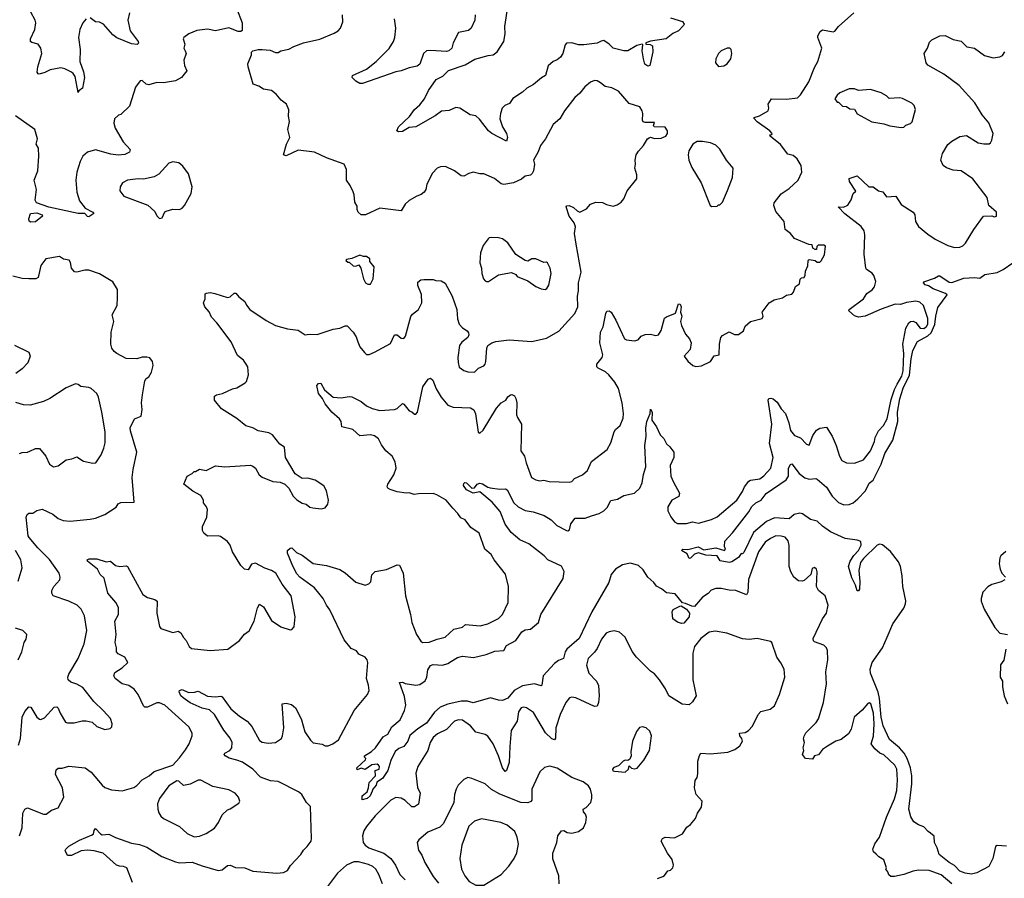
# Model space of a CAD drawing. Extents: x 2057697 to 2160550, y 827490 to 1016834.
# Tile 448 of 509: x 2103955 to 2111339, y 1001507 to 1007949. Entities that reach past the tile are written whole.
import ezdxf

# ---------------------------------------------------------------- set-up
doc = ezdxf.new("R2010")
doc.units = 0

msp = doc.modelspace()

# ---------------------------------------------------------------- linework, layer by layer
at = {"layer": '0CON20XD'}
for points in [[(2108835, 1007962), (2108926.7, 1007935), (2108938.8, 1007915), (2108934, 1007905), (2108895.6, 1007864.4), (2108853.8, 1007845), (2108803.3, 1007805), (2108685, 1007787.3), (2108650, 1007775), (2108650, 1007765), (2108682.3, 1007762.3), (2108701.9, 1007751.9), (2108702.6, 1007707.4), (2108680, 1007605), (2108665, 1007600.8), (2108644.6, 1007614.6), (2108634.4, 1007655), (2108622.7, 1007715), (2108629.1, 1007759.1), (2108624.2, 1007764.2), (2108584.4, 1007755.6), (2108515, 1007714), (2108485, 1007713.8), (2108405, 1007736.2), (2108376.7, 1007765), (2108335, 1007792), (2108315, 1007788.8), (2108285, 1007772.9), (2108185, 1007760), (2108145, 1007758.8), (2108095, 1007773.8), (2108055, 1007772.5), (2108045, 1007760), (2108027.5, 1007695), (2108011.7, 1007668.3), (2107985, 1007648), (2107955, 1007635.8), (2107918.3, 1007601.7), (2107899.5, 1007530.5), (2107867.6, 1007512.4), (2107808.8, 1007461.2), (2107758.8, 1007435), (2107725, 1007404.3), (2107652.7, 1007357.3), (2107629.3, 1007320.7), (2107593.8, 1007305), (2107574.5, 1007285.5), (2107560.6, 1007245), (2107555.8, 1007205), (2107576.7, 1007145), (2107606.5, 1007095), (2107612.5, 1007065), (2107605, 1007037.5), (2107495.5, 1007095.5), (2107470.8, 1007115), (2107403.2, 1007203.2), (2107375, 1007226.2), (2107332.5, 1007235), (2107255, 1007284.4), (2107225, 1007290.5), (2107175, 1007267.5), (2107118.3, 1007261.7), (2107071.8, 1007228.2), (2106925, 1007143.8), (2106875, 1007138.8), (2106825, 1007110.8), (2106795, 1007106.2), (2106783.8, 1007115), (2106796.2, 1007145), (2106877.7, 1007222.3), (2106915.5, 1007274.5), (2106955, 1007309.2), (2106990, 1007355), (2107021.7, 1007418.3), (2107078.9, 1007501.1), (2107128.8, 1007525), (2107172.1, 1007567.9), (2107295, 1007610), (2107367.5, 1007652.5), (2107468.8, 1007678.8), (2107505, 1007685.6), (2107535, 1007707.1), (2107586.5, 1007785), (2107596.2, 1007843.8), (2107592.7, 1007897.3), (2107615.6, 1008045)], [(2105582.2, 1008035), (2105624, 1007925), (2105623.6, 1007866.4), (2105615, 1007860), (2105595, 1007860), (2105525, 1007888), (2105425, 1007864), (2105365, 1007877.1), (2105285, 1007867.1), (2105225, 1007843.8), (2105187.5, 1007815), (2105182.5, 1007805), (2105193.8, 1007765), (2105186.7, 1007735), (2105196, 1007716), (2105203.3, 1007695), (2105187.5, 1007645), (2105192.5, 1007605), (2105210, 1007565), (2105169.2, 1007515), (2105125, 1007490.5), (2105035, 1007474.5), (2104985, 1007477.1), (2104925, 1007458.8), (2104905, 1007463.8), (2104875, 1007493.3), (2104859.3, 1007490.7), (2104825, 1007442.5), (2104779.8, 1007300.2), (2104715, 1007236.7), (2104697.5, 1007232.5), (2104666.2, 1007205), (2104662.4, 1007172.4), (2104671.2, 1007135), (2104732, 1007032), (2104783.8, 1006975), (2104778.8, 1006955), (2104745, 1006936.9), (2104695, 1006932.8), (2104639.3, 1006939.3), (2104525, 1006971.5), (2104465, 1006955.6), (2104430, 1006925), (2104408.1, 1006885), (2104384.4, 1006805), (2104377.1, 1006745), (2104384.4, 1006655), (2104405, 1006588.8), (2104445.5, 1006535.5), (2104505, 1006505.6), (2104512, 1006495), (2104475, 1006470.5), (2104465, 1006471.4), (2104445, 1006494.4), (2104394.1, 1006494.1), (2104175, 1006541.6), (2104081.4, 1006575), (2104071.1, 1006595), (2104081.1, 1006675), (2104064.3, 1006745), (2104092.7, 1006815), (2104099.1, 1006925), (2104095.5, 1006985), (2104078.8, 1007015), (2104089.4, 1007055), (2104070, 1007125), (2103925, 1007226.9)], [(2104455, 1007955.6), (2104428.1, 1007925), (2104405.5, 1007875), (2104397.3, 1007815), (2104410, 1007725), (2104407.6, 1007635), (2104435, 1007556.7), (2104442.2, 1007515), (2104426.2, 1007433.8), (2104400, 1007415), (2104395, 1007402.5), (2104371.8, 1007521.8), (2104357.1, 1007545), (2104343.9, 1007553.9), (2104295, 1007580.8), (2104265, 1007587.5), (2104185, 1007572.2), (2104145, 1007553.5), (2104100.8, 1007540.8), (2104092.9, 1007542.9), (2104086, 1007555), (2104091.8, 1007595), (2104121.1, 1007695), (2104114.4, 1007735), (2104095, 1007764), (2104046.8, 1007776.8), (2104035.7, 1007785.7), (2104036.7, 1007805), (2104068.9, 1007875), (2104076.9, 1007925), (2104072.5, 1007945), (2104040, 1008005)], [(2104780, 1008000), (2104765.4, 1007945), (2104782.7, 1007865), (2104844.4, 1007785), (2104847.5, 1007772.5), (2104837.2, 1007762.8), (2104795, 1007766.4), (2104685, 1007812.5), (2104654, 1007835), (2104585, 1007915.3), (2104555, 1007931.1), (2104523.6, 1007933.6), (2104485, 1007962.5)], [(2105725, 1003872), (2105695, 1003863.8), (2105668.3, 1003821.7), (2105642.5, 1003825), (2105615, 1003853.3), (2105550.6, 1003955), (2105534, 1004005), (2105515, 1004033.8), (2105460.9, 1004070.9), (2105445, 1004075.7), (2105365, 1004074.2), (2105336.2, 1004095), (2105326.2, 1004115), (2105326, 1004145), (2105358, 1004215), (2105363.3, 1004275), (2105356.7, 1004295), (2105334.1, 1004324.1), (2105333.3, 1004345), (2105315, 1004380), (2105255, 1004411.2), (2105187.5, 1004465), (2105212.5, 1004525), (2105250, 1004545), (2105265, 1004560), (2105275, 1004560), (2105303, 1004577), (2105355, 1004567.5), (2105425, 1004601.2), (2105495, 1004594.2), (2105686.1, 1004606.1), (2105705, 1004600), (2105723.3, 1004585), (2105751.2, 1004535), (2105775, 1004516.2), (2105855, 1004483.3), (2105909.3, 1004479.3), (2105945, 1004463.3), (2105973.3, 1004435), (2106006.2, 1004375), (2106035, 1004346.2), (2106075, 1004321.2), (2106103.9, 1004313.9), (2106132.3, 1004292.3), (2106153, 1004287), (2106215, 1004278.8), (2106245, 1004286.7), (2106265.9, 1004314.1), (2106272, 1004345), (2106256.9, 1004415), (2106235, 1004452), (2106170, 1004495), (2106115, 1004508), (2106075, 1004506.2), (2106021.7, 1004541.7), (2105948.6, 1004665), (2105942.3, 1004742.3), (2105906.7, 1004765), (2105852.5, 1004835), (2105825, 1004848), (2105745, 1004864), (2105705, 1004886.2), (2105650.3, 1004900.3), (2105585, 1004956.2), (2105469.7, 1005029.7), (2105416, 1005095), (2105416.4, 1005123.6), (2105432.5, 1005135), (2105477.5, 1005145), (2105551.2, 1005178.8), (2105585, 1005186.2), (2105647, 1005223), (2105656.7, 1005235), (2105671.2, 1005285), (2105665.8, 1005345), (2105655, 1005363.3), (2105633.3, 1005395), (2105588.3, 1005428.3), (2105540.9, 1005530.9), (2105435, 1005673.8), (2105395, 1005716.7), (2105375.7, 1005755.7), (2105344, 1005795), (2105333.3, 1005825), (2105346.2, 1005855), (2105347.5, 1005892.5), (2105355, 1005897.5), (2105385, 1005901.2), (2105420, 1005895), (2105515, 1005863.3), (2105535, 1005870), (2105564.1, 1005895.9), (2105575.9, 1005895.9), (2105598.3, 1005868.3), (2105643.3, 1005835), (2105656.4, 1005806.4), (2105682.5, 1005775), (2105805, 1005691.2), (2105875, 1005653.8), (2105965, 1005630), (2106045, 1005620), (2106095, 1005583.8), (2106125, 1005588.8), (2106185, 1005586.2), (2106305, 1005628), (2106356.1, 1005633.9), (2106395, 1005651.2), (2106411.7, 1005651.7), (2106456.7, 1005605), (2106479.5, 1005569.5), (2106492, 1005532), (2106506.2, 1005495), (2106540.5, 1005450.5), (2106555, 1005437.5), (2106575, 1005436.7), (2106616.8, 1005453.2), (2106735, 1005519.2), (2106765, 1005583.8), (2106785, 1005583.8), (2106815, 1005560), (2106835, 1005556.2), (2106848, 1005575), (2106887.6, 1005722.4), (2106900.7, 1005739.3), (2106946.4, 1005773.6), (2106970.8, 1005825), (2106967.6, 1005887.6), (2106940.8, 1005955), (2106941.7, 1005978.3), (2106964.1, 1005995.9), (2106985, 1005998.8), (2107055, 1005998.8), (2107075, 1005991.2), (2107115, 1005989.2), (2107145, 1005972), (2107198.1, 1005875), (2107232.5, 1005775), (2107238.1, 1005705), (2107250.6, 1005665), (2107275, 1005636), (2107312, 1005615), (2107320.3, 1005600.3), (2107322.9, 1005585), (2107316.3, 1005563.7), (2107270.2, 1005529.8), (2107253.1, 1005505), (2107240, 1005415), (2107243.1, 1005376.9), (2107252, 1005342), (2107285.6, 1005315.6), (2107315, 1005305.7), (2107365.5, 1005304.5), (2107395, 1005334), (2107435, 1005352), (2107445.5, 1005364.5), (2107451.9, 1005385), (2107458.6, 1005485), (2107466.9, 1005503.1), (2107496.5, 1005523.5), (2107525, 1005534.4), (2107625, 1005545.7), (2107795, 1005533.1), (2107905, 1005558.9), (2107998.3, 1005611.7), (2108118.6, 1005745), (2108141.8, 1005795), (2108139.1, 1005875), (2108146, 1005915), (2108146.4, 1005975), (2108165.3, 1006055), (2108127.3, 1006265), (2108117.1, 1006345), (2108122.7, 1006395), (2108114, 1006424), (2108077.1, 1006475), (2108053.3, 1006545), (2108057.5, 1006552.5), (2108075, 1006553.8), (2108109.7, 1006539.7), (2108135, 1006513.8), (2108155, 1006503.8), (2108205, 1006530), (2108235.9, 1006564.1), (2108275, 1006578.8), (2108325, 1006577.5), (2108355, 1006562.5), (2108405, 1006550), (2108435, 1006560), (2108465, 1006580), (2108486.7, 1006605), (2108511.2, 1006665), (2108582.5, 1006755), (2108583.3, 1006785), (2108567.5, 1006835), (2108573.3, 1006865), (2108570, 1006895), (2108577.5, 1006935), (2108595, 1006962.5), (2108632.5, 1007005), (2108662.5, 1007055), (2108675, 1007063.3), (2108685, 1007066.7), (2108715, 1007056.2), (2108765, 1007060), (2108800, 1007075), (2108812.5, 1007095), (2108812.5, 1007115), (2108795, 1007142.5), (2108713.6, 1007143.6), (2108707.5, 1007155), (2108715, 1007177.5), (2108645, 1007176.2), (2108632, 1007182), (2108626.7, 1007195), (2108628.8, 1007245), (2108623.8, 1007265), (2108605, 1007293.8), (2108525, 1007319.2), (2108445, 1007412.5), (2108395, 1007438.6), (2108345, 1007446.9), (2108311.2, 1007475), (2108285, 1007490), (2108265, 1007492.5), (2108235, 1007479.2), (2108193.8, 1007445), (2108155, 1007396.2), (2108118, 1007365), (2108040.6, 1007265), (2108005.9, 1007204.1), (2107955, 1007162), (2107897.5, 1007055), (2107860, 1007005), (2107842.9, 1006957.1), (2107808.8, 1006895), (2107817.1, 1006865), (2107809.3, 1006815), (2107799.7, 1006795), (2107785, 1006781.9), (2107745, 1006774.8), (2107718.6, 1006751.4), (2107658.5, 1006725), (2107585, 1006711.1), (2107565, 1006717.9), (2107515, 1006758.1), (2107435, 1006793.1), (2107405, 1006792.5), (2107355, 1006804.2), (2107324.2, 1006795.8), (2107285, 1006774.2), (2107265, 1006776), (2107215, 1006814), (2107148.3, 1006848.3), (2107110, 1006845), (2107085, 1006833.8), (2107051.7, 1006798.3), (2107009.2, 1006715), (2107000.8, 1006675), (2106988.8, 1006655), (2106965, 1006636.2), (2106934.2, 1006625.8), (2106875, 1006591.2), (2106846.2, 1006565), (2106815.7, 1006514.3), (2106655, 1006534), (2106547.5, 1006485), (2106515, 1006484.2), (2106494.4, 1006504.4), (2106486, 1006525), (2106485, 1006550), (2106468.8, 1006578.8), (2106464.3, 1006634.3), (2106456.8, 1006656.8), (2106434, 1006705), (2106406, 1006745), (2106406, 1006825), (2106387.5, 1006865), (2106255, 1006911.2), (2106165, 1006954.2), (2106145, 1006957.5), (2106045, 1006970), (2105955, 1006926.2), (2105933.8, 1006933.8), (2105956.2, 1007015), (2105981.2, 1007065), (2105966.7, 1007125), (2105980, 1007185), (2105972.5, 1007225), (2105973, 1007273), (2105957.5, 1007315), (2105917.5, 1007345), (2105879.5, 1007389.5), (2105845, 1007416.7), (2105785, 1007426.7), (2105749.5, 1007449.5), (2105707.5, 1007465), (2105668, 1007595), (2105666.4, 1007616.4), (2105693.3, 1007685), (2105693.3, 1007705), (2105704.1, 1007715.9), (2105745, 1007726), (2105773.9, 1007726.1), (2105835, 1007719.2), (2105875, 1007702.9), (2105895, 1007701.4), (2105915, 1007714.3), (2105975, 1007726.9), (2106012.5, 1007747.5), (2106084.1, 1007774.1), (2106205, 1007801.4), (2106312.7, 1007847.3), (2106342.5, 1007865), (2106360, 1007885), (2106377.7, 1007932.3), (2106376.2, 1007985)], [(2107370.8, 1007985), (2107369.2, 1007945), (2107341.2, 1007885), (2107321.7, 1007868.3), (2107247, 1007853), (2107206.7, 1007775), (2107195.9, 1007734.1), (2107172.5, 1007715), (2107155, 1007710), (2107035, 1007718), (2107006.1, 1007713.9), (2106984.2, 1007695), (2106956, 1007615), (2106935, 1007600), (2106875, 1007587.5), (2106815.6, 1007564.4), (2106775, 1007558.1), (2106525, 1007470), (2106505, 1007470.8), (2106475, 1007487.5), (2106448, 1007515), (2106450.8, 1007529.2), (2106555, 1007577.1), (2106627.5, 1007635), (2106726.7, 1007733.3), (2106758.6, 1007785), (2106768.6, 1007815), (2106777.1, 1007885), (2106765.8, 1007955)], [(2108294, 1005334), (2108284.2, 1005345), (2108282.9, 1005365), (2108324.4, 1005415), (2108328.5, 1005435), (2108306.5, 1005525), (2108310, 1005605), (2108331.9, 1005645), (2108350.8, 1005745), (2108358.8, 1005761.2), (2108375, 1005764), (2108390, 1005755), (2108426.7, 1005695), (2108490.8, 1005555), (2108505, 1005547.1), (2108565, 1005540), (2108592.7, 1005547.3), (2108615, 1005573.8), (2108645, 1005586), (2108685, 1005590), (2108725, 1005578.8), (2108745, 1005583.3), (2108765, 1005617.5), (2108791.7, 1005708.3), (2108805, 1005720), (2108873.3, 1005746.7), (2108895, 1005817.5), (2108907.5, 1005815), (2108916.2, 1005795), (2108910, 1005755), (2108921.2, 1005725), (2108911.4, 1005685), (2108918.5, 1005655), (2108948, 1005588), (2108979.2, 1005555), (2108991.4, 1005525), (2108982.5, 1005475), (2108937.5, 1005425), (2108965, 1005387.5), (2109003.8, 1005353.8), (2109025, 1005347.5), (2109069.3, 1005350.7), (2109135, 1005383.3), (2109162.7, 1005427.3), (2109200, 1005435), (2109204.6, 1005515.4), (2109214.5, 1005565), (2109225, 1005578.6), (2109275, 1005607.1), (2109315, 1005586.9), (2109345, 1005585.7), (2109383.3, 1005615), (2109395, 1005650), (2109435, 1005684), (2109523, 1005707), (2109530, 1005725), (2109523.3, 1005755), (2109576.7, 1005825), (2109614.2, 1005845.8), (2109675, 1005861.2), (2109705, 1005882.2), (2109745, 1005890), (2109757.5, 1005905), (2109773.1, 1005946.9), (2109803.6, 1005966.4), (2109809.3, 1006000.7), (2109819.3, 1006010.7), (2109837.5, 1006015), (2109847, 1006033), (2109848.3, 1006061.7), (2109867, 1006103), (2109868.3, 1006141.7), (2109875, 1006150), (2109921.7, 1006141.7), (2109935, 1006130), (2109955, 1006130), (2109965, 1006140), (2109992, 1006185), (2109999.3, 1006249.3), (2109985, 1006256.7), (2109943, 1006257), (2109932.5, 1006247.5), (2109930, 1006225), (2109920, 1006225), (2109902.5, 1006235), (2109898.3, 1006258.3), (2109873, 1006263), (2109765, 1006306.7), (2109735, 1006344), (2109695, 1006373.8), (2109688.6, 1006435), (2109625, 1006510.8), (2109611.2, 1006555), (2109613.6, 1006575), (2109665, 1006642.5), (2109725, 1006681.4), (2109794.2, 1006745), (2109820.8, 1006805), (2109815.7, 1006855), (2109786.5, 1006905), (2109755, 1006929.2), (2109715, 1006939.4), (2109661.4, 1007011.4), (2109583.3, 1007075), (2109580, 1007085), (2109595, 1007087.5), (2109598.8, 1007095), (2109581.2, 1007115), (2109485, 1007181.1), (2109461.2, 1007208.8), (2109462.5, 1007215), (2109502.7, 1007227.3), (2109568.8, 1007265), (2109574.2, 1007285), (2109568.8, 1007315), (2109592.5, 1007355), (2109705, 1007351.5), (2109787.5, 1007362.5), (2109811.2, 1007385), (2109872.5, 1007482.5), (2109915, 1007590), (2109940, 1007635), (2109971.2, 1007735), (2109941.2, 1007815), (2109942, 1007828), (2109959.3, 1007860.7), (2109975, 1007872.5), (2110055, 1007857.5), (2110068.3, 1007861.7), (2110095, 1007896.7), (2110210.7, 1007999.3)], [(2110378.9, 1001688.9), (2110357.5, 1001705), (2110352.5, 1001725), (2110368.6, 1001765), (2110404.5, 1001815), (2110454.7, 1001965), (2110515, 1002103.8), (2110533.1, 1002165), (2110538.4, 1002245), (2110533.3, 1002325), (2110518.6, 1002355), (2110435, 1002434.3), (2110405.7, 1002445.7), (2110368.1, 1002478.1), (2110340.8, 1002515), (2110357.3, 1002572.7), (2110363.3, 1002665), (2110357.1, 1002745), (2110337.1, 1002815), (2110325, 1002822), (2110315, 1002817.5), (2110272.9, 1002767.1), (2110213.1, 1002715), (2110190.6, 1002625), (2110169.8, 1002590.2), (2110115, 1002547.5), (2110075, 1002534.4), (2110012.1, 1002497.9), (2109976.4, 1002473.6), (2109945, 1002432.5), (2109915, 1002426), (2109899.7, 1002400.3), (2109847.5, 1002405), (2109825.8, 1002435), (2109836.2, 1002465), (2109830, 1002485), (2109841.2, 1002525), (2109833.1, 1002553.1), (2109837.6, 1002572.4), (2109852.1, 1002597.9), (2109928, 1002675), (2109945, 1002703.3), (2109984.5, 1002825), (2110004.6, 1002965), (2110000, 1003055), (2110016.4, 1003145), (2110012.5, 1003215), (2110005, 1003236), (2109985.8, 1003255), (2109915, 1003281.2), (2109908, 1003288), (2109905.8, 1003305), (2109975, 1003453.8), (2110005.8, 1003495), (2110018.6, 1003555), (2109995.8, 1003625), (2109946.7, 1003665), (2109931.2, 1003695), (2109936.7, 1003806.7), (2109930, 1003825), (2109915, 1003837.5), (2109899.3, 1003830.7), (2109887.5, 1003785), (2109839.5, 1003740.5), (2109825, 1003736), (2109795, 1003739.2), (2109760.8, 1003765), (2109738.1, 1003805), (2109726.9, 1003845), (2109726.3, 1004003.7), (2109719.4, 1004039.4), (2109695, 1004065.6), (2109665, 1004074.5), (2109625, 1004075.4), (2109585, 1004057.1), (2109545, 1004029.1), (2109494.7, 1003955), (2109421.5, 1003748.5), (2109416.8, 1003653.2), (2109405.8, 1003634.2), (2109325, 1003665.9), (2109275, 1003668.4), (2109215, 1003681.1), (2109175, 1003680.7), (2109141.2, 1003668.8), (2109117.5, 1003642.5), (2109075, 1003615.5), (2109015, 1003546), (2108995, 1003547.9), (2108947.6, 1003567.6), (2108925, 1003574.2), (2108871.2, 1003641.2), (2108805, 1003649.2), (2108769.7, 1003679.7), (2108729.8, 1003699.8), (2108711.4, 1003725), (2108665.6, 1003765.6), (2108629.9, 1003819.9), (2108595, 1003854.4), (2108535, 1003870), (2108475, 1003857.5), (2108424.6, 1003825.4), (2108390, 1003785), (2108374.4, 1003725), (2108245, 1003505.5), (2108152.2, 1003305), (2108058.8, 1003225), (2108046.9, 1003205), (2108034, 1003155), (2107995, 1003140), (2107965, 1003117.8), (2107880, 1003025), (2107870, 1002955), (2107865, 1002951.9), (2107815, 1002965.5), (2107725, 1002949.6), (2107664.2, 1002915.8), (2107615, 1002859.4), (2107575, 1002840.8), (2107545, 1002842.4), (2107485, 1002861.1), (2107355.8, 1002824.2), (2107314.6, 1002834.6), (2107265, 1002834.6), (2107166.9, 1002813.1), (2107109.5, 1002790.5), (2107066.9, 1002753.1), (2107005, 1002669.5), (2106941.4, 1002628.6), (2106880.9, 1002579.1), (2106865, 1002536), (2106835.8, 1002495), (2106798.7, 1002481.3), (2106771.8, 1002458.2), (2106739.1, 1002390.9), (2106715.2, 1002314.8), (2106675, 1002256.5), (2106632.8, 1002227.2), (2106629.2, 1002205), (2106604.2, 1002175), (2106599.7, 1002160.3), (2106584.5, 1002125), (2106560.8, 1002105), (2106524.4, 1002094.4), (2106522.5, 1002125), (2106560.6, 1002155), (2106572.2, 1002185), (2106575.8, 1002225), (2106622.5, 1002275), (2106620, 1002315), (2106650, 1002325), (2106652.5, 1002345), (2106646.7, 1002356.7), (2106635, 1002362.5), (2106595, 1002357.5), (2106545, 1002323.3), (2106515, 1002332.5), (2106485, 1002320), (2106482.5, 1002335), (2106547.5, 1002395), (2106550, 1002405), (2106540, 1002415), (2106540, 1002425), (2106592.5, 1002457.5), (2106623.9, 1002486.1), (2106681.7, 1002568.3), (2106715, 1002587.5), (2106747, 1002643), (2106808, 1002695), (2106842, 1002765), (2106852, 1002805), (2106841.1, 1002871.1), (2106803.8, 1002976.2), (2106825, 1002977.5), (2106845, 1002967.5), (2106925, 1002956.2), (2106955, 1002961.2), (2106995, 1002987.5), (2107007.5, 1003015), (2107015, 1003071.2), (2107035, 1003103.1), (2107055, 1003111.1), (2107125, 1003105.6), (2107165, 1003118.2), (2107194.7, 1003135.3), (2107237.6, 1003162.4), (2107275, 1003173.5), (2107357.6, 1003162.4), (2107454.6, 1003185.4), (2107518.9, 1003211.1), (2107585, 1003216.7), (2107605.9, 1003254.1), (2107675, 1003290), (2107721.2, 1003355), (2107745, 1003370.8), (2107785, 1003377.1), (2107845, 1003426.2), (2107864, 1003485), (2108031.1, 1003755), (2108037.5, 1003807.5), (2108017.8, 1003847.8), (2107915.8, 1003895), (2107888.1, 1003925), (2107772.5, 1004015), (2107705, 1004045.6), (2107641.4, 1004101.4), (2107595, 1004164.4), (2107558.1, 1004258.1), (2107497.6, 1004327.6), (2107405, 1004406), (2107355, 1004397.3), (2107305, 1004421.8), (2107283.3, 1004455), (2107285, 1004470), (2107294.3, 1004475.7), (2107305, 1004473.8), (2107345, 1004434.4), (2107365, 1004437.5), (2107385.9, 1004464.1), (2107405, 1004470.7), (2107425, 1004466.8), (2107465, 1004440.8), (2107484.5, 1004435.5), (2107555, 1004426.9), (2107599.5, 1004429.5), (2107610.8, 1004420.8), (2107661.4, 1004325), (2107694, 1004295), (2107745.4, 1004265.4), (2107807, 1004257), (2107888, 1004228), (2107942, 1004195), (2107983.7, 1004153.7), (2108055, 1004116), (2108065.7, 1004114.3), (2108077.6, 1004122.4), (2108089.2, 1004165), (2108121.1, 1004208.9), (2108195, 1004209.1), (2108242.9, 1004227.1), (2108301.2, 1004245), (2108337.1, 1004265), (2108360.9, 1004289.1), (2108388.9, 1004341.1), (2108439.1, 1004350.9), (2108485, 1004378.9), (2108565, 1004396.9), (2108606.8, 1004435), (2108624.6, 1004475), (2108632.7, 1004537.3), (2108651.1, 1004595), (2108644.4, 1004755), (2108653.3, 1004825), (2108651.9, 1004885), (2108658.5, 1004935), (2108683.8, 1004995), (2108685, 1005026.7), (2108698.8, 1005005), (2108696.2, 1004945), (2108730, 1004895), (2108758, 1004835), (2108785.4, 1004805.4), (2108805, 1004766.7), (2108830, 1004745), (2108860, 1004705), (2108860, 1004665), (2108834.4, 1004605), (2108838.9, 1004525), (2108857.6, 1004477.6), (2108903.9, 1004396.1), (2108897.5, 1004372.5), (2108845, 1004343.3), (2108815.6, 1004295), (2108815.7, 1004265), (2108839.3, 1004219.3), (2108865, 1004181.2), (2108888.8, 1004168.8), (2108955, 1004168.1), (2109001.4, 1004181.4), (2109045, 1004171.2), (2109142.4, 1004197.6), (2109185, 1004217.8), (2109332.2, 1004345), (2109375, 1004408), (2109390.5, 1004445), (2109423.3, 1004486.7), (2109435, 1004493.8), (2109505, 1004504.4), (2109535, 1004526), (2109587.5, 1004585), (2109605.6, 1004665), (2109578.6, 1004768.6), (2109594.7, 1004915), (2109568.6, 1005095), (2109574.5, 1005105.5), (2109588.1, 1005108.1), (2109605, 1005102.9), (2109635, 1005079.2), (2109665, 1005030), (2109698.6, 1004995), (2109724.5, 1004925), (2109735.6, 1004865.6), (2109765, 1004828.8), (2109810.7, 1004810.7), (2109855, 1004763.8), (2109875, 1004756.7), (2109902.1, 1004827.9), (2109930.3, 1004869.7), (2109955, 1004884), (2110005, 1004891.2), (2110047.5, 1004825), (2110077.8, 1004755), (2110103.1, 1004675), (2110121.7, 1004641.7), (2110155, 1004622.9), (2110215, 1004620.6), (2110283, 1004647), (2110335, 1004714.2), (2110365, 1004784), (2110370.4, 1004815), (2110395.2, 1004864.7), (2110433.4, 1004905), (2110461, 1004955), (2110491.7, 1005098.3), (2110516, 1005174), (2110536.7, 1005213.3), (2110570.9, 1005275), (2110581.5, 1005315), (2110584.8, 1005445), (2110577.4, 1005515), (2110600, 1005635), (2110624.5, 1005675.5), (2110635, 1005684.2), (2110655, 1005687.1), (2110676.1, 1005676.1), (2110709.4, 1005635), (2110735, 1005632.8), (2110755, 1005646.1), (2110765, 1005663.3), (2110765, 1005708), (2110734.2, 1005805), (2110705, 1005830), (2110675, 1005837.3), (2110605, 1005827.3), (2110561.8, 1005811.8), (2110520, 1005815), (2110415, 1005777.9), (2110295, 1005724.4), (2110245, 1005717.8), (2110215, 1005727.1), (2110173.6, 1005763.6), (2110176.7, 1005775), (2110282.9, 1005855), (2110307.5, 1005895), (2110349.2, 1005920.8), (2110366.9, 1005945), (2110376.9, 1005985), (2110360.3, 1006030.3), (2110347.6, 1006047.6), (2110306, 1006075), (2110300.5, 1006085), (2110289.3, 1006189.3), (2110294.5, 1006335), (2110288.6, 1006365), (2110266.3, 1006396.3), (2110143, 1006493), (2110092.5, 1006545), (2110133.3, 1006543.3), (2110165, 1006558), (2110191.7, 1006598.3), (2110206.2, 1006643.8), (2110226.7, 1006663.3), (2110177.5, 1006735), (2110175, 1006757.5), (2110235, 1006778), (2110323.8, 1006695), (2110355, 1006694), (2110395.8, 1006665.8), (2110427.7, 1006657.7), (2110455, 1006620), (2110525, 1006624), (2110565, 1006561.2), (2110656.7, 1006505), (2110668, 1006485), (2110674, 1006435), (2110695, 1006396.2), (2110765, 1006340), (2110821.5, 1006301.5), (2110915, 1006253.5), (2110965, 1006240), (2111006.8, 1006243.2), (2111028, 1006252), (2111048, 1006272), (2111110, 1006375), (2111182.5, 1006475), (2111245, 1006477.5), (2111265, 1006470), (2111280, 1006475), (2111280, 1006505), (2111223.9, 1006553.9), (2111210, 1006615), (2111102.9, 1006755), (2111015.4, 1006815.4), (2110955, 1006818.6), (2110905, 1006838), (2110881.2, 1006855), (2110864, 1006895), (2110874.5, 1006945.5), (2110915, 1007011.2), (2110945, 1007038), (2111005, 1007071.2), (2111055, 1007078.8), (2111142.5, 1007025), (2111185, 1007016.2), (2111225, 1007017.5), (2111236.4, 1007023.6), (2111246.4, 1007043.6), (2111256.7, 1007095), (2111224, 1007175), (2111174.4, 1007234.4), (2111118.5, 1007325), (2111000.5, 1007455), (2110885, 1007538.8), (2110765, 1007607.5), (2110754.1, 1007625), (2110739.2, 1007695), (2110763.1, 1007735), (2110779.3, 1007780.7), (2110795, 1007797.5), (2110855, 1007826.7), (2110895, 1007830), (2110955, 1007800), (2111015, 1007786.7), (2111057.5, 1007745), (2111115, 1007733.8), (2111191.2, 1007681.2), (2111255, 1007662), (2111305, 1007670), (2111325, 1007681.2), (2111342.5, 1007707.5)], [(2109195, 1007597.5), (2109235, 1007603.3), (2109261.7, 1007618.3), (2109288.8, 1007655), (2109296.2, 1007695), (2109290, 1007725), (2109280, 1007735), (2109260, 1007735), (2109215, 1007716.2), (2109196, 1007695), (2109176.2, 1007655), (2109174.2, 1007624.2), (2109195, 1007597.5)], [(2110565, 1007140), (2110585, 1007142.5), (2110601.7, 1007158.3), (2110635, 1007168.6), (2110648.5, 1007181.5), (2110673.6, 1007275), (2110662.2, 1007305), (2110645, 1007322.9), (2110577, 1007357), (2110552.5, 1007362.5), (2110475, 1007356.7), (2110455, 1007376.7), (2110415, 1007400), (2110335, 1007426), (2110245, 1007416.7), (2110215, 1007430), (2110175, 1007430), (2110105, 1007400), (2110085, 1007382.5), (2110067.5, 1007355), (2110085, 1007330), (2110095, 1007330), (2110125, 1007300), (2110155, 1007297.5), (2110180.7, 1007280.7), (2110215, 1007277.5), (2110235, 1007243.3), (2110345, 1007182.5), (2110435, 1007166.7), (2110481.7, 1007151.7), (2110565, 1007140)], [(2109145, 1006547.5), (2109185, 1006550), (2109195, 1006560), (2109205, 1006560), (2109225, 1006580), (2109263.9, 1006666.1), (2109300, 1006765), (2109306.2, 1006835), (2109255.8, 1006895), (2109205, 1006977.5), (2109175, 1007007.5), (2109135, 1007024.2), (2109075.7, 1007035.7), (2109035, 1007034), (2109003.8, 1007015), (2108974.4, 1006965.6), (2108967.5, 1006935), (2108972.5, 1006895), (2108995, 1006840), (2109066, 1006725), (2109132.5, 1006555), (2109145, 1006547.5)], [(2105005, 1006457.5), (2105025, 1006463.3), (2105043.3, 1006506.7), (2105055, 1006512.5), (2105105, 1006526.7), (2105154.2, 1006525.8), (2105174.3, 1006535.7), (2105191.2, 1006555), (2105241.2, 1006645), (2105248, 1006695), (2105221.7, 1006791.7), (2105179.5, 1006849.5), (2105150, 1006875), (2105105, 1006882.5), (2105075, 1006872.5), (2104999.8, 1006790.2), (2104965, 1006770.8), (2104885, 1006752.9), (2104845, 1006755.6), (2104765, 1006743.8), (2104727.5, 1006725), (2104708.8, 1006695), (2104706.7, 1006665), (2104736.7, 1006625), (2104915.9, 1006555.9), (2104969.7, 1006509.7), (2104985, 1006476.7), (2105005, 1006457.5)], [(2104038.8, 1006428.8), (2104027.7, 1006437.7), (2104024, 1006455), (2104036.7, 1006495), (2104085, 1006500), (2104124, 1006485), (2104127.5, 1006475), (2104075, 1006432), (2104038.8, 1006428.8)], [(2107895, 1005923.3), (2107909.3, 1005930.7), (2107923.9, 1005956.1), (2107940.8, 1006045), (2107934.1, 1006084.1), (2107912.5, 1006125), (2107905, 1006130), (2107885, 1006127.5), (2107825, 1006153.8), (2107795, 1006153.3), (2107765, 1006137.5), (2107745, 1006142.5), (2107676.1, 1006186.1), (2107616.2, 1006275), (2107575, 1006304.2), (2107545, 1006312.5), (2107495, 1006313.3), (2107475, 1006312.5), (2107467.5, 1006305), (2107430, 1006255), (2107411.7, 1006198.3), (2107407.5, 1006165), (2107406.2, 1006125), (2107418.8, 1006085), (2107421.2, 1006045), (2107434, 1006005), (2107445, 1005990), (2107455, 1005983.8), (2107470, 1005985), (2107545, 1006033.8), (2107643, 1006053), (2107675, 1006037.5), (2107685, 1006022.5), (2107765, 1005988.8), (2107825, 1005946.2), (2107865, 1005928.8), (2107895, 1005923.3)], [(2111355, 1001746.7), (2111285, 1001752.5), (2111272.5, 1001745), (2111253.3, 1001655), (2111223.9, 1001596.1), (2111133.4, 1001546.6), (2111092.4, 1001537.6), (2111045, 1001544.4), (2111005, 1001561.1), (2110965, 1001601.9), (2110925, 1001625.5), (2110850, 1001685), (2110836, 1001735), (2110816, 1001775), (2110813.9, 1001823.9), (2110785, 1001846), (2110767.3, 1001857.3), (2110735, 1001894), (2110695, 1001908), (2110660.5, 1001930.5), (2110638.3, 1001968.3), (2110624.2, 1002025), (2110645.4, 1002215.4), (2110644.7, 1002275), (2110635.8, 1002335.8), (2110611, 1002405), (2110588, 1002445), (2110553.8, 1002485), (2110478.7, 1002548.7), (2110431.9, 1002651.9), (2110415.1, 1002715), (2110404.5, 1002854.5), (2110394.5, 1002904.5), (2110335.7, 1003045), (2110334.1, 1003075), (2110348.7, 1003125), (2110424.8, 1003235), (2110459.8, 1003315), (2110503.3, 1003415), (2110586.7, 1003533.3), (2110598.8, 1003565), (2110599.6, 1003589.6), (2110578, 1003695), (2110574.1, 1003775), (2110561.9, 1003845), (2110545, 1003881.3), (2110485, 1003958.2), (2110425, 1004008.7), (2110405, 1004012.7), (2110385, 1004005.3), (2110283.4, 1003905), (2110260.9, 1003875), (2110247.3, 1003815), (2110256.2, 1003733.8), (2110252.5, 1003675), (2110247, 1003663), (2110235, 1003663.3), (2110224.2, 1003705), (2110195, 1003762), (2110170.5, 1003845), (2110182.5, 1003885), (2110211.4, 1003928.6), (2110246.2, 1003965), (2110266.2, 1004005), (2110263.3, 1004033.3), (2110237, 1004043), (2110145, 1004057.3), (2110035.6, 1004105.6), (2109975, 1004149.1), (2109935, 1004186.6), (2109885, 1004197.9), (2109825, 1004242.5), (2109805, 1004246.7), (2109764.6, 1004235.4), (2109725, 1004204.5), (2109615, 1004211.5), (2109555, 1004183.1), (2109458.6, 1004101.4), (2109385, 1003950), (2109375, 1003941.2), (2109365, 1003942.5), (2109346.9, 1003913.1), (2109295, 1003880.8), (2109275, 1003877.1), (2109208.3, 1003888.3), (2109185, 1003925.7), (2109101.1, 1003931.1), (2109045, 1003948.5), (2109015, 1003938.2), (2108985, 1003907.5), (2108975, 1003906.2), (2108961.7, 1003941.7), (2108918.8, 1003965), (2108927.5, 1003975), (2108965, 1003974.3), (2109042.7, 1003992.7), (2109085, 1003971.4), (2109177.1, 1003987.1), (2109240, 1003965), (2109247.5, 1003975), (2109240, 1003995), (2109242.5, 1004035), (2109301.8, 1004098.2), (2109422.7, 1004257.3), (2109445, 1004296.7), (2109475, 1004324.2), (2109515, 1004343.8), (2109554.4, 1004395), (2109703.1, 1004496.9), (2109720, 1004525), (2109721.8, 1004585), (2109735, 1004612), (2109745, 1004616), (2109799.7, 1004545), (2109842.2, 1004512.2), (2109875, 1004501.3), (2109925, 1004506.7), (2109935, 1004501.8), (2110005, 1004441.4), (2110048.1, 1004375), (2110095, 1004327.2), (2110135, 1004308.5), (2110175, 1004311.2), (2110205.7, 1004325), (2110241.1, 1004355), (2110297.5, 1004415), (2110325, 1004470.6), (2110355.6, 1004495), (2110415.2, 1004614.8), (2110442.8, 1004695), (2110503.8, 1004795), (2110539.8, 1004935), (2110537.7, 1005005), (2110556.1, 1005105), (2110581.5, 1005185), (2110629.3, 1005280.7), (2110641.4, 1005405), (2110654.1, 1005465.9), (2110689.1, 1005535), (2110765, 1005576.3), (2110790.5, 1005599.5), (2110818.2, 1005661.8), (2110826.3, 1005723.7), (2110841.3, 1005788.7), (2110911.1, 1005885), (2110898, 1005895), (2110805, 1005930.4), (2110772, 1005952), (2110745, 1005959.2), (2110732.5, 1005975), (2110737, 1005983), (2110815, 1006010.5), (2110845, 1006027.5), (2110855, 1006026.7), (2110925, 1005978.9), (2110945, 1005976.5), (2111035, 1006010.3), (2111115, 1006015.6), (2111155, 1006010), (2111193.9, 1006036.1), (2111285, 1006052.7), (2111331.9, 1006075), (2111548.2, 1006225)], [(2103946.2, 1002505), (2103960.6, 1002555), (2103974.6, 1002715), (2103995, 1002758.8), (2104025, 1002793.3), (2104039.5, 1002789.5), (2104084, 1002715), (2104105, 1002701.2), (2104115, 1002698.8), (2104140.5, 1002709.5), (2104215, 1002790), (2104233, 1002793), (2104245, 1002782.5), (2104258.8, 1002745), (2104299.3, 1002679.3), (2104315, 1002673.8), (2104365, 1002674.2), (2104425, 1002688), (2104455, 1002688.8), (2104497.7, 1002677.7), (2104535, 1002646.7), (2104595, 1002623.8), (2104635, 1002630), (2104645.9, 1002644.1), (2104648.8, 1002665), (2104635.7, 1002705.7), (2104584.2, 1002764.2), (2104512.3, 1002832.3), (2104429.3, 1002939.3), (2104385, 1002962.9), (2104337.8, 1002977.8), (2104320, 1002995), (2104317.1, 1003015), (2104322.8, 1003037.2), (2104394.4, 1003155), (2104438.5, 1003265), (2104459.4, 1003365), (2104441.4, 1003475), (2104417.1, 1003525), (2104385.4, 1003555.4), (2104325, 1003585.6), (2104205.9, 1003625.9), (2104196.2, 1003645), (2104197.5, 1003665), (2104212.5, 1003695), (2104255.6, 1003745), (2104259.4, 1003765), (2104250.6, 1003795), (2104178.7, 1003898.7), (2104090.4, 1003985), (2104027.5, 1004062.5), (2104020, 1004075), (2104003.8, 1004215), (2104012.7, 1004237.3), (2104025, 1004246.2), (2104055, 1004246), (2104085, 1004266), (2104125, 1004275.8), (2104205, 1004239.2), (2104245, 1004205.7), (2104281.7, 1004191.7), (2104335, 1004186.5), (2104485, 1004200), (2104525, 1004208.6), (2104593.2, 1004236.8), (2104678.8, 1004291.2), (2104695, 1004316.7), (2104715, 1004327.5), (2104815, 1004330), (2104800, 1004515), (2104805.6, 1004574.4), (2104833.3, 1004705), (2104785.6, 1004865), (2104784.5, 1004885.5), (2104816.4, 1004953.6), (2104866.2, 1004975), (2104873.8, 1005025), (2104868.8, 1005075), (2104876.7, 1005135), (2104895, 1005240), (2104903.6, 1005256.4), (2104925, 1005270), (2104943.8, 1005305), (2104956.2, 1005355), (2104951.2, 1005385), (2104930.5, 1005410.5), (2104907.7, 1005417.7), (2104875, 1005415.7), (2104835, 1005404.2), (2104755, 1005405.7), (2104683.3, 1005445), (2104665, 1005458.8), (2104646.2, 1005485), (2104640, 1005515), (2104641.9, 1005605), (2104662, 1005685), (2104649.2, 1005735), (2104685.6, 1005805), (2104690, 1005865), (2104688, 1005925), (2104652.7, 1005982.7), (2104555, 1006042.5), (2104475, 1006068.8), (2104445, 1006070), (2104385, 1006053.3), (2104366.4, 1006056.4), (2104343.8, 1006085), (2104337, 1006127), (2104326.7, 1006145), (2104285, 1006151.2), (2104255, 1006172), (2104151.2, 1006155), (2104113.8, 1006105), (2104093.3, 1006015), (2104075.9, 1006004.1), (2104024.1, 1006004.1), (2103975, 1006006), (2103905, 1006023.3)], [(2106585, 1005963.3), (2106606.7, 1006005), (2106612.5, 1006095), (2106580, 1006135), (2106580, 1006155), (2106555, 1006172.5), (2106532.5, 1006172.5), (2106505, 1006182.5), (2106445, 1006157.5), (2106405, 1006150), (2106401.7, 1006141.7), (2106415, 1006130), (2106425, 1006130), (2106455, 1006102.5), (2106475, 1006100), (2106498.3, 1006108.3), (2106512.5, 1006085), (2106532.5, 1006005), (2106547.5, 1005975), (2106565, 1005963.3), (2106585, 1005963.3)], [(2103915.6, 1005505.6), (2104025, 1005453.8), (2104032.9, 1005425), (2104016, 1005375), (2103975, 1005330), (2103925.5, 1005294.5)], [(2104802, 1001475), (2104758.6, 1001585), (2104735, 1001596.4), (2104705, 1001597.1), (2104681.4, 1001605), (2104581.2, 1001695), (2104515, 1001713.7), (2104465, 1001718.9), (2104417, 1001713), (2104345, 1001677.5), (2104315, 1001676.7), (2104296.7, 1001715), (2104301.2, 1001725), (2104325, 1001746.9), (2104405, 1001793.1), (2104498, 1001832), (2104508.8, 1001841.2), (2104514, 1001865), (2104525, 1001880), (2104560.3, 1001840.3), (2104573.3, 1001833.3), (2104625, 1001837.1), (2104673.9, 1001813.9), (2104795, 1001771.2), (2104855, 1001761.2), (2104909.3, 1001739.3), (2105021.1, 1001671.1), (2105125, 1001629.5), (2105155, 1001623.6), (2105248.3, 1001628.3), (2105325, 1001599.6), (2105445, 1001566.4), (2105475, 1001571.5), (2105515, 1001602.9), (2105535, 1001605.7), (2105575, 1001587.5), (2105645, 1001584.3), (2105705, 1001561.5), (2105885, 1001546.2), (2105935, 1001550.4), (2105965, 1001566.5), (2105986.7, 1001603.3), (2106064.2, 1001685), (2106083.2, 1001716.8), (2106110.8, 1001745), (2106140, 1001785), (2106144.2, 1001805), (2106135.8, 1002045), (2106106, 1002076), (2106070.6, 1002135), (2106046.2, 1002156.2), (2105895, 1002231.8), (2105837.3, 1002237.3), (2105760.8, 1002265), (2105705, 1002324.6), (2105627, 1002377), (2105585, 1002394), (2105527.3, 1002407.3), (2105495.8, 1002425), (2105490, 1002435), (2105494, 1002445), (2105530.8, 1002465), (2105545.6, 1002485), (2105548.1, 1002525), (2105535, 1002559.2), (2105487, 1002617), (2105416.4, 1002735), (2105379.5, 1002769.5), (2105325, 1002783.5), (2105235, 1002823.6), (2105181.1, 1002861.1), (2105163.1, 1002875), (2105152.2, 1002905), (2105155, 1002916), (2105175, 1002923.3), (2105220.5, 1002900.5), (2105267.3, 1002902.7), (2105295, 1002911.2), (2105365, 1002872.9), (2105425, 1002869.4), (2105463.9, 1002873.9), (2105475, 1002868.8), (2105539.3, 1002779.3), (2105603.1, 1002723.1), (2105660.8, 1002685), (2105697.5, 1002645), (2105755, 1002540.8), (2105775, 1002528.6), (2105819.7, 1002519.7), (2105875, 1002525.7), (2105918.1, 1002555), (2105927.3, 1002575), (2105935.9, 1002635), (2105923.8, 1002815), (2105955, 1002821.2), (2105995, 1002810), (2106023.3, 1002785), (2106048.3, 1002738.3), (2106068.6, 1002695), (2106093.3, 1002605), (2106135, 1002544), (2106155, 1002524.3), (2106222.7, 1002512.7), (2106245, 1002500), (2106269.7, 1002500.3), (2106304.4, 1002515.6), (2106345, 1002546.2), (2106464.5, 1002765.5), (2106563.8, 1002885), (2106576.7, 1002915), (2106572, 1002955), (2106555.9, 1003005.9), (2106566.5, 1003125), (2106561.9, 1003145), (2106547.1, 1003165), (2106499.1, 1003189.1), (2106482.4, 1003212.4), (2106440.6, 1003230.6), (2106387.5, 1003295), (2106281.4, 1003521.4), (2106255.4, 1003555.4), (2106230, 1003605), (2106165.3, 1003685.3), (2106057.1, 1003765), (2106035, 1003791.4), (2106005, 1003848.6), (2105962.9, 1003945), (2105965, 1003966), (2105985, 1003983.8), (2105996.1, 1003986.1), (2106031.2, 1003951.2), (2106075, 1003930.8), (2106155, 1003868), (2106255, 1003854.3), (2106355, 1003822.5), (2106397.4, 1003797.4), (2106475, 1003727.5), (2106545, 1003706.7), (2106573.6, 1003716.4), (2106588.3, 1003731.7), (2106596.4, 1003783.6), (2106621.7, 1003808.3), (2106705.8, 1003824.2), (2106785, 1003857.5), (2106802.5, 1003855), (2106832, 1003795), (2106849.2, 1003625), (2106887.1, 1003485), (2106895.5, 1003425.5), (2106932, 1003335), (2106963.8, 1003285), (2106975, 1003276.7), (2107025, 1003279.2), (2107085, 1003300), (2107145, 1003315.7), (2107211.2, 1003375), (2107275, 1003390), (2107299.2, 1003410.8), (2107408, 1003402), (2107465, 1003415.7), (2107545, 1003457.1), (2107575, 1003486), (2107619.4, 1003575), (2107620.6, 1003695), (2107599.7, 1003789.7), (2107512.5, 1003895), (2107491.2, 1003935), (2107444.2, 1003975), (2107400, 1004095), (2107339.3, 1004139.3), (2107295, 1004195.7), (2107262.4, 1004212.4), (2107242.1, 1004245), (2107202.8, 1004282.8), (2107154.3, 1004345), (2107083.9, 1004383.9), (2107055, 1004393.5), (2106945, 1004392.5), (2106914.2, 1004385.8), (2106875, 1004399.2), (2106854.3, 1004395.7), (2106787.2, 1004407.2), (2106733.6, 1004423.6), (2106716, 1004435), (2106711.4, 1004445), (2106715.6, 1004465), (2106761.5, 1004535), (2106777.5, 1004585), (2106772.2, 1004632.2), (2106747.5, 1004675), (2106700, 1004715), (2106667.7, 1004757.7), (2106645, 1004803.3), (2106615, 1004826.5), (2106585, 1004834.2), (2106505, 1004826.2), (2106453.3, 1004875), (2106370, 1004895), (2106366.2, 1004935), (2106354.1, 1004954.1), (2106295, 1005002.9), (2106245, 1005065.8), (2106226.4, 1005106.4), (2106196.2, 1005145), (2106182.5, 1005205), (2106195, 1005220), (2106212.5, 1005222.5), (2106242.2, 1005172.2), (2106305.8, 1005115.8), (2106365, 1005110.8), (2106425, 1005121.4), (2106445, 1005119.2), (2106515, 1005083.8), (2106555, 1005050.8), (2106597.6, 1005032.4), (2106655, 1005017.1), (2106767.2, 1005022.8), (2106785, 1005030.8), (2106825, 1005070), (2106836.2, 1005065), (2106875, 1005013.3), (2106897, 1005007), (2106915, 1004990), (2106925, 1004990), (2106937.5, 1005005), (2106978, 1005195), (2107018.8, 1005251.2), (2107035, 1005260), (2107054.3, 1005244.3), (2107078.3, 1005178.3), (2107116, 1005116), (2107167, 1005057), (2107205, 1005041.4), (2107335, 1005035.8), (2107361.2, 1005021.2), (2107372.7, 1004992.7), (2107393.3, 1004855), (2107405, 1004847.5), (2107430.5, 1004869.5), (2107530.8, 1005035), (2107565, 1005074), (2107601.2, 1005095), (2107615, 1005120), (2107635, 1005133.8), (2107646.1, 1005136.1), (2107665, 1005127.5), (2107675.7, 1005105.7), (2107684.3, 1005075), (2107680.8, 1004985), (2107689.2, 1004965), (2107719.2, 1004915), (2107714.4, 1004715), (2107741.9, 1004675), (2107753.1, 1004625), (2107793.3, 1004515), (2107825, 1004496.2), (2107855, 1004488), (2107885, 1004492.9), (2107925, 1004484.4), (2108075, 1004478), (2108095, 1004484), (2108115, 1004506.7), (2108177, 1004533), (2108214.1, 1004565.9), (2108243.8, 1004635), (2108361.4, 1004725), (2108388.6, 1004775), (2108412.3, 1004857.7), (2108423.3, 1004875), (2108458, 1004905), (2108481.3, 1004958.7), (2108484.5, 1004995), (2108474.5, 1005075), (2108445, 1005180.8), (2108418.9, 1005228.9), (2108374.4, 1005285), (2108347.6, 1005307.6), (2108294, 1005334)], [(2103955, 1004693.8), (2103975, 1004701.2), (2104015, 1004704), (2104032.5, 1004712.5), (2104075, 1004732), (2104105, 1004731.2), (2104152.5, 1004675), (2104180, 1004615), (2104210, 1004595), (2104245, 1004602), (2104305, 1004646), (2104347, 1004653), (2104385, 1004668.8), (2104435, 1004636.7), (2104505, 1004621.2), (2104526.1, 1004623.9), (2104566.2, 1004685), (2104587.5, 1004735), (2104596.5, 1004775), (2104595.4, 1004855.4), (2104572.2, 1005005), (2104547.2, 1005117.2), (2104534.5, 1005144.5), (2104490.9, 1005180.9), (2104475, 1005190), (2104415, 1005196.7), (2104395, 1005212.5), (2104375, 1005217.5), (2104304.3, 1005185.7), (2104182.7, 1005107.3), (2104135, 1005083.8), (2104033, 1005057), (2103985, 1005059.4), (2103927.2, 1005077.2)], [(2103944.3, 1003735), (2103974, 1003835), (2103962.9, 1003895), (2103925, 1003965.7)], [(2111351.2, 1003958.8), (2111312, 1003925), (2111305, 1003910), (2111301.4, 1003865), (2111307.5, 1003825), (2111320, 1003795), (2111348.8, 1003765)], [(2103953.9, 1001826.1), (2103974, 1001885), (2103979.2, 1001995), (2103995, 1002026), (2104015, 1002034.2), (2104135, 1001988.8), (2104155, 1001986.7), (2104195, 1002018.8), (2104243.9, 1002036.1), (2104285.7, 1002115), (2104275.6, 1002185), (2104224.4, 1002285), (2104229.7, 1002320.3), (2104245, 1002334), (2104275, 1002334), (2104325, 1002349.2), (2104445.3, 1002335.3), (2104492.2, 1002302.2), (2104573.3, 1002205), (2104595, 1002188.8), (2104645, 1002171.2), (2104725, 1002163.8), (2104812.3, 1002187.7), (2104835, 1002203.3), (2104874.4, 1002245.6), (2104926.7, 1002275), (2104965, 1002309.2), (2105105, 1002356.7), (2105155, 1002410), (2105199.7, 1002470.3), (2105225.5, 1002514.5), (2105249.2, 1002575), (2105250, 1002595), (2105225, 1002642), (2105045, 1002805.6), (2105005, 1002824.3), (2104985, 1002824.3), (2104915, 1002791.9), (2104895, 1002790), (2104885, 1002800), (2104844.6, 1002884.6), (2104814.2, 1002925), (2104773.1, 1002953.1), (2104725, 1002966.5), (2104671.4, 1003005), (2104661.4, 1003025), (2104669.4, 1003050.6), (2104723.3, 1003085), (2104767.5, 1003125), (2104743.3, 1003165), (2104695, 1003190.8), (2104680.8, 1003205), (2104681.4, 1003235), (2104672.5, 1003275), (2104679.2, 1003335), (2104670, 1003435), (2104697.1, 1003485), (2104697.5, 1003537.5), (2104676.2, 1003575), (2104615.8, 1003645.8), (2104588.8, 1003758.8), (2104558.8, 1003785), (2104540, 1003825), (2104463.8, 1003885), (2104462.5, 1003895), (2104475.9, 1003904.1), (2104535, 1003904.3), (2104605, 1003880.6), (2104635.7, 1003885.7), (2104675, 1003854), (2104707.3, 1003847.3), (2104755, 1003852), (2104763.8, 1003845), (2104880, 1003635), (2104914.4, 1003614.4), (2104967.7, 1003597.7), (2104986.7, 1003585), (2104982.9, 1003495), (2105004.2, 1003395), (2105015, 1003380), (2105105, 1003352), (2105145, 1003361.2), (2105165, 1003348.8), (2105184.5, 1003314.5), (2105205, 1003290), (2105225.8, 1003245.8), (2105245, 1003230), (2105385, 1003216.9), (2105517.5, 1003225), (2105605, 1003291.2), (2105642.3, 1003337.7), (2105677.3, 1003362.7), (2105714, 1003435), (2105738.8, 1003535), (2105755, 1003562.5), (2105785, 1003543.3), (2105845, 1003442), (2105913.4, 1003393.4), (2105985, 1003370), (2105996.4, 1003373.6), (2106015, 1003392.5), (2106021.7, 1003468.3), (2105990.8, 1003625), (2105923.8, 1003713.8), (2105875.7, 1003795), (2105845, 1003816.2), (2105792.7, 1003832.7), (2105725, 1003872)], [(2111343.8, 1003745), (2111315, 1003730.4), (2111245, 1003711.8), (2111215, 1003693.8), (2111177.2, 1003652.8), (2111165.4, 1003605), (2111166.2, 1003585), (2111188.5, 1003525), (2111267.4, 1003387.4), (2111305, 1003345.6), (2111363.8, 1003335)], [(2108918.3, 1003418.3), (2108888.3, 1003428.3), (2108853.8, 1003453.8), (2108848.9, 1003505), (2108855, 1003524.3), (2108905, 1003548.5), (2108915, 1003550), (2108955, 1003526.2), (2108978.5, 1003495), (2108975, 1003468), (2108935, 1003420), (2108918.3, 1003418.3)], [(2103945, 1003146.7), (2103971.2, 1003205), (2103990, 1003275), (2104005, 1003300), (2104010, 1003335), (2103980, 1003365), (2103925, 1003383.8)], [(2108737.5, 1001505), (2108779.5, 1001520.5), (2108791.7, 1001528.3), (2108815, 1001562.5), (2108835, 1001568.8), (2108853.8, 1001585), (2108858, 1001605), (2108847.3, 1001647.3), (2108814, 1001695), (2108766.7, 1001785), (2108776.7, 1001805), (2108795, 1001816), (2108865, 1001810), (2108925, 1001841.2), (2108958.8, 1001891.2), (2108985, 1001911.2), (2109023.3, 1001955), (2109038.8, 1001995), (2109068.8, 1002041.2), (2109073.3, 1002085), (2109028.8, 1002135), (2109016.4, 1002186.4), (2109021.7, 1002241.7), (2109036, 1002264), (2109040.7, 1002289.3), (2109041.2, 1002385), (2109052.7, 1002427.3), (2109064.1, 1002445.9), (2109135, 1002440.8), (2109265, 1002453.1), (2109317.4, 1002472.6), (2109355, 1002500.8), (2109376.9, 1002535), (2109371.1, 1002555), (2109355.7, 1002575), (2109353.3, 1002595), (2109395, 1002601.8), (2109420.8, 1002615), (2109450.7, 1002649.3), (2109494.3, 1002735), (2109513, 1002757), (2109584.3, 1002775.7), (2109615, 1002801.2), (2109653.2, 1002886.8), (2109692.5, 1003015), (2109688, 1003075), (2109664.2, 1003124.2), (2109634, 1003165), (2109595, 1003276.2), (2109585, 1003283.8), (2109486.8, 1003306.8), (2109425, 1003298.6), (2109375, 1003303.1), (2109257.5, 1003345), (2109171.2, 1003361.2), (2109125.6, 1003354.4), (2109064, 1003305), (2109015.7, 1003245), (2109002.5, 1003195), (2109003.5, 1002995), (2109028.9, 1002875), (2109000.2, 1002829.8), (2108975, 1002809.2), (2108922.4, 1002812.4), (2108824.2, 1002875), (2108798.3, 1002928.3), (2108754, 1002995), (2108715, 1003041.2), (2108685, 1003060), (2108582, 1003165), (2108547.9, 1003207.9), (2108495.8, 1003315.8), (2108454.2, 1003354.2), (2108414.1, 1003364.1), (2108375, 1003356.9), (2108354.6, 1003345.4), (2108319.1, 1003300.9), (2108285, 1003232)], [(2108285, 1003232), (2108265, 1003202.5), (2108217.5, 1003155), (2108205.6, 1003105), (2108222.7, 1003045), (2108280.8, 1002985), (2108295, 1002952.5), (2108301.1, 1002875), (2108295.4, 1002824.6), (2108285, 1002798), (2108265, 1002795.6), (2108125, 1002861.9), (2108095, 1002866.9), (2108078.3, 1002861.7), (2108050, 1002825), (2108007.5, 1002735), (2107976.2, 1002635), (2107972.5, 1002557.5), (2107965, 1002546.2), (2107945, 1002552.9), (2107898.8, 1002598.8), (2107809.7, 1002749.7), (2107755, 1002786.9), (2107735, 1002790.5), (2107716.2, 1002785), (2107696.5, 1002755), (2107685.7, 1002685), (2107640.8, 1002615), (2107630.6, 1002495), (2107626.4, 1002375), (2107605.5, 1002314.5), (2107595, 1002308.8), (2107575, 1002336.2), (2107546.2, 1002426.2), (2107505.2, 1002515.2), (2107465, 1002573.3), (2107445, 1002585.4), (2107375, 1002604.4), (2107335, 1002650.6), (2107275, 1002692.9), (2107245, 1002696.7), (2107215, 1002685.6), (2107155, 1002622.5), (2107088.3, 1002591.7), (2107056.7, 1002563.3), (2107033.1, 1002525), (2107015.5, 1002464.5), (2106940.8, 1002345), (2106926.2, 1002295), (2106938.6, 1002188.6), (2106958.1, 1002145), (2106945, 1002064), (2106916.6, 1002043.4), (2106895, 1002041.9), (2106845, 1002089.4), (2106815, 1002107.5), (2106775, 1002113.5), (2106737.6, 1002092.4), (2106620, 1001975), (2106555, 1001895.5), (2106537.1, 1001862.9), (2106526, 1001825), (2106532.3, 1001775), (2106546.5, 1001755), (2106573.1, 1001735), (2106685.7, 1001695), (2106738.9, 1001655), (2106773.5, 1001605), (2106805.6, 1001535), (2106845, 1001495.6)], [(2111351.4, 1003225), (2111336.8, 1003143.2), (2111311.7, 1003108.3), (2111307, 1003017), (2111326.7, 1002985), (2111325.9, 1002944.1), (2111338.8, 1002875), (2111362, 1002815)], [(2108495, 1002303.3), (2108520, 1002325), (2108525, 1002350), (2108542.5, 1002332.5), (2108565, 1002327.5), (2108585.9, 1002334.1), (2108635, 1002392.5), (2108677.5, 1002465), (2108694, 1002575), (2108680.5, 1002610.5), (2108652.5, 1002635), (2108625, 1002643.8), (2108602.3, 1002637.7), (2108581.7, 1002608.3), (2108551.2, 1002535), (2108537.5, 1002455), (2108540, 1002425), (2108530, 1002400), (2108515, 1002390), (2108495, 1002392.5), (2108480, 1002385), (2108445, 1002350), (2108411.7, 1002338.3), (2108400, 1002325), (2108403.6, 1002313.6), (2108415, 1002310), (2108495, 1002303.3)], [(2108001.2, 1001465), (2107997.5, 1001525), (2107953, 1001653), (2107952.5, 1001695), (2107984.2, 1001775), (2107991.2, 1001825), (2108018.3, 1001861.7), (2108035, 1001866.2), (2108061.2, 1001851.2), (2108095, 1001846), (2108145, 1001858), (2108184, 1001885), (2108202, 1001925), (2108205.8, 1001965), (2108198.3, 1001988.3), (2108182.5, 1002005), (2108180, 1002025), (2108203, 1002037), (2108237.5, 1002075), (2108247, 1002107), (2108246.4, 1002133.6), (2108235.9, 1002175.9), (2108220.7, 1002200.7), (2108180.7, 1002230.7), (2108095, 1002264.2), (2107985, 1002333.3), (2107932.1, 1002347.9), (2107890.7, 1002339.3), (2107855.7, 1002305), (2107796, 1002175), (2107796.4, 1002093.6), (2107788, 1002082), (2107765, 1002071.8), (2107713.8, 1002075), (2107555, 1002138.8), (2107493.3, 1002173.2), (2107445, 1002214.3), (2107345, 1002255.8), (2107315, 1002262.5), (2107285, 1002248), (2107244.6, 1002205.4), (2107229.2, 1002175), (2107215.8, 1002135), (2107210, 1002075), (2107133, 1001917), (2107105, 1001890), (2107015, 1001854), (2106948.8, 1001795), (2106936.7, 1001775), (2106945, 1001717.5), (2106971.3, 1001681.3), (2106994.4, 1001625), (2107055, 1001520), (2107095, 1001470)], [(2105265, 1001818.6), (2105305, 1001823.3), (2105355, 1001842.9), (2105417.2, 1001882.8), (2105447.1, 1001925), (2105475, 1001983.8), (2105515, 1002021.2), (2105535, 1002026.7), (2105599.3, 1002070.7), (2105606.7, 1002085), (2105596.2, 1002115), (2105572.5, 1002145), (2105525, 1002171.2), (2105405, 1002196), (2105315, 1002244.2), (2105295, 1002244), (2105235, 1002213.3), (2105185, 1002202.5), (2105150, 1002235), (2105135, 1002237.5), (2105075, 1002200), (2105004.2, 1002105), (2104988.6, 1002065), (2104990.6, 1002025), (2104999.1, 1001999.1), (2105013.6, 1001973.6), (2105033.8, 1001955), (2105155, 1001896.2), (2105211.7, 1001841.7), (2105265, 1001818.6)], [(2107375.8, 1001454.2), (2107435, 1001454.4), (2107565, 1001536), (2107623, 1001597), (2107664.2, 1001655), (2107682.8, 1001697.2), (2107696.5, 1001765), (2107686.2, 1001816.2), (2107667.4, 1001857.4), (2107610.8, 1001905), (2107564.6, 1001924.6), (2107418.3, 1001951.7), (2107365, 1001935.6), (2107323.1, 1001896.9), (2107272.2, 1001755), (2107255.6, 1001655), (2107269.4, 1001575), (2107294.6, 1001524.6), (2107325, 1001482.9), (2107375.8, 1001454.2)], [(2106675, 1001466.1), (2106649.1, 1001535), (2106625.4, 1001575.4), (2106602.8, 1001595), (2106571, 1001611), (2106495, 1001631.3), (2106460.6, 1001629.4), (2106406.9, 1001605), (2106337.5, 1001545), (2106247.7, 1001425)], [(2110946.4, 1001465), (2110865, 1001531.8), (2110775, 1001564.4), (2110697, 1001567), (2110655, 1001560), (2110585, 1001534.4), (2110515, 1001519.2), (2110489.5, 1001519.5), (2110472.7, 1001532.7), (2110466.1, 1001556.1), (2110450, 1001575), (2110456.4, 1001586.4), (2110436.7, 1001645), (2110398.7, 1001668.7), (2110378.9, 1001688.9)]]:
    msp.add_lwpolyline(points, dxfattribs=at)

doc.saveas('drawing.dxf')
